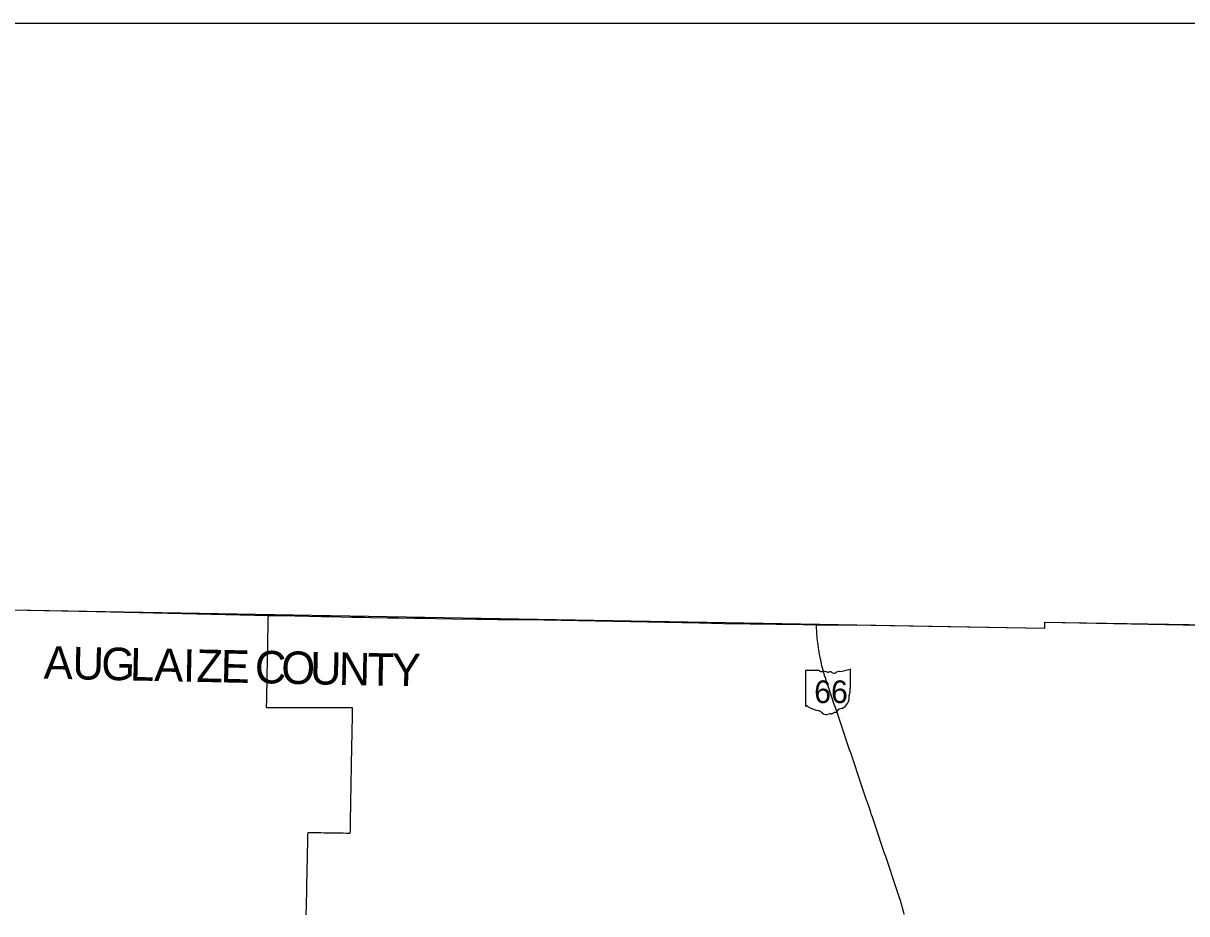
# Model space of a CAD drawing. Extents: x 0 to 34, y 0 to 22.
# Drawn here: x 4.239 to 4.814, y 20.459 to 20.9 of the extents above; entities that cross this region are included whole.
import ezdxf

# ---------------------------------------------------------------- set-up
doc = ezdxf.new("R2010")
doc.units = 0
for name, color, linetype in [('GM_X_County', 7, 'Continuous'), ('GM_X_County_Text', 7, 'Continuous'), ('GM_X_State_Location', 7, 'Continuous'), ('GM_X_State_Route', 7, 'Continuous'), ('GM_X_State_Shield', 7, 'Continuous'), ('SC_Scratch1', 7, 'Continuous'), ('SH_Data', 7, 'Continuous')]:
    doc.layers.add(name, color=color, linetype=linetype)

msp = doc.modelspace()

# ---------------------------------------------------------------- linework, layer by layer
at = {"layer": 'GM_X_County'}
msp.add_lwpolyline([(4.22372, 20.60996), (4.27502, 20.60886), (4.36022, 20.60701), (4.3664, 20.60686), (4.38036, 20.6066), (4.38642, 20.60646), (4.39064, 20.60638), (4.40171, 20.60619), (4.40777, 20.60606), (4.41067, 20.60602), (4.41936, 20.60585), (4.42463, 20.60577), (4.43254, 20.60569), (4.43675, 20.60561), (4.43992, 20.60557), (4.44308, 20.60551), (4.45098, 20.60535), (4.46311, 20.60519), (4.46996, 20.6051), (4.47391, 20.60503), (4.4805, 20.60497), (4.48759, 20.6049), (4.48809, 20.60489), (4.5733, 20.60323), (4.58535, 20.60302), (4.62472, 20.60242), (4.63129, 20.60233), (4.65812, 20.60212), (4.74415, 20.60061), (4.74427, 20.60357), (4.83823, 20.60181)], dxfattribs=at)
at = {"layer": 'GM_X_State_Route'}
msp.add_line((4.40187, 20.56126), (4.35932, 20.56118), dxfattribs=at)
for points in [[(4.35932, 20.56118), (4.35935, 20.56274), (4.35938, 20.5643), (4.35941, 20.56589), (4.35944, 20.56747), (4.35947, 20.56905), (4.3595, 20.57063), (4.35953, 20.57221), (4.35956, 20.57379), (4.35959, 20.57537), (4.35962, 20.57696), (4.35965, 20.57854), (4.35968, 20.58012), (4.35971, 20.5817), (4.35974, 20.58328), (4.35977, 20.58486), (4.3598, 20.58645), (4.35983, 20.58803), (4.35986, 20.58961), (4.35989, 20.59119), (4.35992, 20.59277), (4.35995, 20.59435), (4.35998, 20.59593), (4.36001, 20.59752), (4.36004, 20.5991), (4.36007, 20.60068), (4.3601, 20.60226), (4.36014, 20.60384), (4.36017, 20.60541), (4.3602, 20.60699)], [(4.67465, 20.45901), (4.67443, 20.45994), (4.67421, 20.46087), (4.67397, 20.46179), (4.67373, 20.46271), (4.67347, 20.46363), (4.67322, 20.46455), (4.67294, 20.46546), (4.67266, 20.46637), (4.67237, 20.46728), (4.67207, 20.46818), (4.67157, 20.46968), (4.67106, 20.47118), (4.67055, 20.47268), (4.67005, 20.47418), (4.66954, 20.47568), (4.66904, 20.47718), (4.66853, 20.47868), (4.66803, 20.48018), (4.66752, 20.48168), (4.66701, 20.48318), (4.66651, 20.48468), (4.666, 20.48618), (4.6655, 20.48768), (4.66499, 20.48917), (4.66449, 20.49067), (4.66398, 20.49217), (4.66347, 20.49367), (4.66297, 20.49517), (4.66246, 20.49667), (4.66196, 20.49817), (4.66145, 20.49967), (4.66095, 20.50117), (4.66044, 20.50267), (4.65993, 20.50417), (4.65943, 20.50567), (4.65892, 20.50716), (4.65852, 20.50836), (4.65812, 20.50955), (4.65761, 20.51105), (4.65712, 20.5125), (4.65663, 20.51395), (4.65619, 20.51526), (4.65575, 20.51658), (4.65526, 20.51803), (4.65477, 20.51949), (4.65426, 20.52098), (4.65375, 20.52248), (4.65325, 20.52398), (4.65274, 20.52548), (4.65224, 20.52698), (4.65173, 20.52848), (4.65123, 20.52998), (4.65072, 20.53148), (4.65021, 20.53298), (4.64971, 20.53448), (4.6492, 20.53598), (4.6487, 20.53748), (4.64819, 20.53898), (4.64769, 20.54048), (4.64718, 20.54197), (4.64667, 20.54347), (4.64617, 20.54497), (4.64566, 20.54647), (4.64516, 20.54797), (4.64465, 20.54947), (4.64415, 20.55097), (4.64364, 20.55247), (4.64313, 20.55397), (4.64263, 20.55547), (4.64212, 20.55697), (4.64162, 20.55847), (4.64111, 20.55997), (4.64061, 20.56147), (4.6401, 20.56296), (4.63959, 20.56446), (4.63909, 20.56596), (4.63858, 20.56746), (4.63808, 20.56896), (4.63757, 20.57046), (4.63707, 20.57196), (4.63659, 20.57337), (4.63611, 20.57479), (4.63584, 20.57561), (4.63557, 20.57643), (4.63532, 20.57726), (4.63507, 20.57809), (4.63483, 20.57892), (4.63459, 20.57975), (4.63437, 20.58059), (4.63415, 20.58142), (4.63394, 20.58226), (4.63373, 20.5831), (4.63354, 20.58395), (4.63335, 20.58479), (4.63305, 20.5863), (4.6328, 20.58758), (4.63256, 20.58887), (4.6324, 20.5899), (4.63224, 20.59093), (4.63207, 20.59223), (4.6319, 20.59353), (4.63179, 20.59456), (4.63167, 20.5956), (4.63159, 20.59665), (4.63151, 20.59769), (4.63143, 20.59926), (4.63135, 20.60082), (4.63131, 20.60228)], [(4.40074, 20.49927), (4.40077, 20.50086), (4.40079, 20.50244), (4.40082, 20.50402), (4.40085, 20.5056), (4.40087, 20.50718), (4.4009, 20.50877), (4.40093, 20.51035), (4.40095, 20.51193), (4.40098, 20.51351), (4.40101, 20.51509), (4.40103, 20.51668), (4.40106, 20.51826), (4.40108, 20.51953), (4.4011, 20.5208), (4.40113, 20.52238), (4.40116, 20.52396), (4.40119, 20.52554), (4.40122, 20.52712), (4.40125, 20.52871), (4.40128, 20.53029), (4.40131, 20.53187), (4.40134, 20.53345), (4.40137, 20.53503), (4.4014, 20.53661), (4.40143, 20.53819), (4.40146, 20.53978), (4.40149, 20.54136), (4.40152, 20.54294), (4.40155, 20.54452), (4.40158, 20.5461), (4.40161, 20.54768), (4.40164, 20.54927), (4.40167, 20.55085), (4.40171, 20.55243), (4.40174, 20.55401), (4.40177, 20.55559), (4.4018, 20.55717), (4.40182, 20.55876), (4.40185, 20.56001), (4.40187, 20.56126)], [(4.37905, 20.46381), (4.37908, 20.46506), (4.37911, 20.46664), (4.37915, 20.46822), (4.37918, 20.4698), (4.37921, 20.47139), (4.37925, 20.47297), (4.37928, 20.47455), (4.37931, 20.47613), (4.37934, 20.47732), (4.37937, 20.47852), (4.3794, 20.4801), (4.37943, 20.48168), (4.37947, 20.48326), (4.3795, 20.48484), (4.37953, 20.48642), (4.37957, 20.488), (4.3796, 20.48959), (4.37964, 20.49117), (4.37967, 20.49275), (4.3797, 20.49433), (4.37974, 20.49591), (4.37977, 20.49749), (4.37979, 20.49854), (4.37981, 20.49958)], [(4.37981, 20.49958), (4.3814, 20.49956), (4.38298, 20.49953), (4.38456, 20.49951), (4.38614, 20.49949), (4.38772, 20.49946), (4.38931, 20.49944), (4.39089, 20.49942), (4.39247, 20.49939), (4.39405, 20.49937), (4.39564, 20.49935), (4.39722, 20.49933), (4.3988, 20.4993), (4.39977, 20.49929), (4.40074, 20.49927)], [(4.37894, 20.45873), (4.37898, 20.46032), (4.37901, 20.4619), (4.37904, 20.46348), (4.37905, 20.46381)]]:
    msp.add_lwpolyline(points, dxfattribs=at)
at = {"layer": 'GM_X_State_Shield'}
for p, q in [((4.62578, 20.5794), (4.62578, 20.56242)), ((4.63256, 20.5797), (4.626, 20.5797)), ((4.64816, 20.57123), (4.64816, 20.58012)), ((4.64816, 20.57123), (4.64816, 20.57123))]:
    msp.add_line(p, q, dxfattribs=at)
for centre, radius, start, end in [((4.62604, 20.57944), 0.000259, 98.1301, 188.1301), ((4.63412, 20.58167), 0.00251, 231.61951, 271.11188), ((4.63495, 20.57016), 0.00903, 80.48669, 94.98827), ((4.637, 20.57953), 0.000725, 219.79206, 297.10237), ((4.63807, 20.57756), 0.00151, 54.46668, 119.14113), ((4.64001, 20.58026), 0.00181, 233.85621, 294.82819), ((4.64322, 20.57451), 0.00477, 97.34618, 120.76885), ((4.64019, 20.60285), 0.02373, 275.84447, 288.90645), ((4.64791, 20.58015), 0.000249, 351.86209, 97.738), ((4.6481, 20.57058), 0.000386, 107.94398, 210.33697), ((4.64789, 20.5712), 0.000267, 289.60381, 7.73413), ((4.64152, 20.56638), 0.00594, 292.30889, 8.98584), ((4.64905, 20.56751), 0.00168, 136.8065, 186.92959), ((4.64565, 20.56946), 0.00231, 340.03296, 23.64957), ((4.62604, 20.56238), 0.000262, 171.95839, 258.30661), ((4.62608, 20.56412), 0.002, 267.33899, 280.60386), ((4.62649, 20.56144), 0.00072, 29.74838, 93.27175), ((4.63558, 20.5767), 0.01714, 240.41292, 257.1985), ((4.63047, 20.55479), 0.00536, 47.18416, 75.83597), ((4.6399, 20.56077), 0.00192, 282.87319, 323.27711), ((4.64402, 20.55765), 0.00325, 94.40312, 142.57675), ((4.63627, 20.56135), 0.0034, 230.70037, 286.29184), ((4.63823, 20.55548), 0.0028, 85.69512, 111.20995), ((4.63848, 20.56008), 0.00181, 268.77702, 315.54927), ((4.64012, 20.55844), 0.00051, 65.75173, 132.64842)]:
    msp.add_arc(centre, radius, start, end, dxfattribs=at)
at = {"layer": 'SC_Scratch1'}
msp.add_lwpolyline([(2.68717, 20.90004), (3.21424, 20.88418), (4.22892, 20.86453), (4.22372, 20.60996), (4.74415, 20.60061), (4.74427, 20.60357), (5.26395, 20.59518), (5.26243, 20.42497), (5.77324, 20.42039), (5.7723, 20.33493), (6.72337, 20.32914), (6.78802, 20.32886), (6.77915, 19.70642), (6.77907, 19.66615), (7.90479, 19.56269), (8.38586, 19.51499), (8.38365, 19.4841), (8.33502, 18.99512), (8.31066, 18.75103), (8.25942, 18.21667), (8.22592, 17.87494), (8.48017, 17.84826)], dxfattribs=at)
at = {"layer": 'SH_Data'}
msp.add_line((2.1, 20.9), (8.9, 20.9), dxfattribs=at)

# ---------------------------------------------------------------- texts
at = {"layer": 'GM_X_County_Text'}
for s, rotation, p in [('A', 358.78203, (4.24902, 20.57572)), ('U', 358.78257, (4.26323, 20.57541)), ('G', 358.78203, (4.27744, 20.57511)), ('L', 358.78237, (4.29166, 20.57481)), ('A', 358.78203, (4.30368, 20.57455)), ('I', 358.78253, (4.31789, 20.57425)), ('Z', 358.78237, (4.32447, 20.57411)), ('E', 358.78237, (4.33649, 20.57386)), ('C', 358.78243, (4.35339, 20.5735)), ('O', 358.78257, (4.36647, 20.57322)), ('U', 358.79672, (4.38068, 20.57292)), ('N', 358.83967, (4.3949, 20.57262)), ('T', 358.90711, (4.40911, 20.57233)), ('Y', 359.15779, (4.42115, 20.5721))]:
    msp.add_text(s, height=0.01607, rotation=rotation, dxfattribs=at).set_placement(p)
at = {"layer": 'GM_X_State_Location'}
msp.add_text('66', height=0.0000161, rotation=0.00001, dxfattribs=at).set_placement((4.63267, 20.56861))
for s in ['s', 'r']:
    msp.add_text(s, height=0.0000161, dxfattribs=at).set_placement((4.63672, 20.56978))
at = {"layer": 'GM_X_State_Shield'}
msp.add_text('66', height=0.011189, dxfattribs=at).set_placement((4.63016, 20.56362))

doc.saveas('drawing.dxf')
